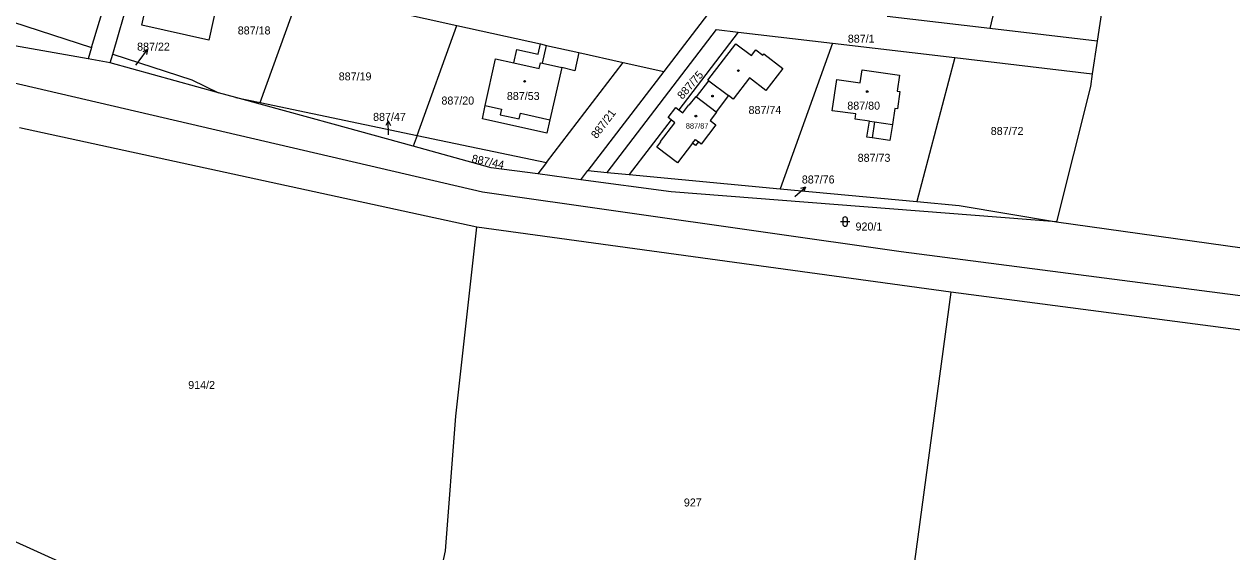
# Model space of a CAD drawing. Extents: x -724107 to -720612, y -1045267 to -1038441.
# Drawn here: x -722333.2 to -722076.6, y -1042882.3 to -1042770.2 of the extents above; entities that cross this region are included whole.
import ezdxf

# ---------------------------------------------------------------- set-up
doc = ezdxf.new("R2010")
doc.units = 0
for name, color, linetype in [('Hranice parcel', 7, 'Continuous'), ('Parcelní čísla', 7, 'Continuous'), ('Pop  PČ popisy', 7, 'Continuous'), ('Vnitřní kresba', 7, 'Continuous'), ('Značky budov', 7, 'Continuous'), ('Značky kultur', 7, 'Continuous')]:
    doc.layers.add(name, color=color, linetype=linetype)

msp = doc.modelspace()

# ---------------------------------------------------------------- linework, layer by layer
at = {"layer": 'Hranice parcel'}
for p, q in [((-722120.44, -1042739.14), (-722128, -1042771.1)), ((-722314.35, -1042776.59), (-722308.23, -1042755.58)), ((-722282.99, -1042786.84), (-722274.47, -1042763.08)), ((-722274.47, -1042763.08), (-722241.23, -1042770.46)), ((-722128, -1042771.1), (-722149.83, -1042768.54)), ((-722319.57, -1042777.57), (-722356.88, -1042770.99)), ((-722249.69, -1042793.83), (-722241.23, -1042770.46)), ((-722241.23, -1042770.46), (-722223.5, -1042774.39)), ((-722105.2, -1042773.78), (-722128, -1042771.1)), ((-722181.47, -1042771.88), (-722194.09, -1042788.36)), ((-722181.47, -1042771.88), (-722161.44, -1042774.23)), ((-722105.2, -1042773.78), (-722106.25, -1042780.7)), ((-722318.83, -1042775.14), (-722319.57, -1042777.57)), ((-722314.88, -1042778.4), (-722314.35, -1042776.59)), ((-722215.29, -1042776.22), (-722205.9, -1042778.3)), ((-722161.44, -1042774.23), (-722172.53, -1042805.14)), ((-722161.44, -1042774.23), (-722135.43, -1042777.28)), ((-722314.88, -1042778.4), (-722319.57, -1042777.57)), ((-722291.85, -1042784.74), (-722314.88, -1042778.4)), ((-722222.2, -1042799.59), (-722205.9, -1042778.3)), ((-722205.9, -1042778.3), (-722197.29, -1042780.22)), ((-722135.43, -1042777.28), (-722143.53, -1042807.86)), ((-722135.43, -1042777.28), (-722106.25, -1042780.7)), ((-722197.29, -1042780.22), (-722213.42, -1042801.3)), ((-722288.21, -1042785.74), (-722291.85, -1042784.74)), ((-722288.21, -1042785.74), (-722282.99, -1042786.84)), ((-722282.99, -1042786.84), (-722249.69, -1042793.83)), ((-722195.73, -1042790.51), (-722204.62, -1042802.12)), ((-722236.98, -1042813.32), (-722334.12, -1042792.22)), ((-722249.69, -1042793.83), (-722250.52, -1042796.12)), ((-722249.69, -1042793.83), (-722222.2, -1042799.59)), ((-722222.2, -1042799.59), (-722224.05, -1042802.01)), ((-722214.9, -1042803.24), (-722224.05, -1042802.01)), ((-722214.9, -1042803.24), (-722213.42, -1042801.3)), ((-722213.42, -1042801.3), (-722209.32, -1042801.68)), ((-722209.32, -1042801.68), (-722204.62, -1042802.12)), ((-722204.62, -1042802.12), (-722172.53, -1042805.14)), ((-722172.53, -1042805.14), (-722143.53, -1042807.86)), ((-722113.86, -1042812.16), (-722049.02, -1042821.28)), ((-722136.29, -1042827.12), (-722236.98, -1042813.32)), ((-722136.29, -1042827.12), (-722149.41, -1042923.96)), ((-722056.16, -1042837.61), (-722136.29, -1042827.12))]:
    msp.add_line(p, q, dxfattribs=at)
for points in [[(-722137.57, -1042682.55), (-722126.69, -1042687.96), (-722197.29, -1042780.22)], [(-722318.83, -1042775.14), (-722311.82, -1042752.02), (-722301.56, -1042727.49)], [(-722100.29, -1042741.73), (-722100.87, -1042745.1), (-722105.2, -1042773.78)], [(-722306.29, -1042761.98), (-722299.27, -1042763.53), (-722298.69, -1042761.12), (-722299.67, -1042760.88), (-722299.58, -1042760.51), (-722294.17, -1042761.82), (-722294.26, -1042762.19), (-722294.75, -1042762.08), (-722295.31, -1042764.45), (-722292.07, -1042765.22), (-722293.95, -1042773.56), (-722308.18, -1042770.37), (-722306.29, -1042761.98)], [(-722355.14, -1042764.32), (-722346.38, -1042766.44), (-722343.99, -1042767.02), (-722318.83, -1042775.14)], [(-722387.95, -1042770.43), (-722235.78, -1042805.8), (-722146.84, -1042818.46), (-722049.11, -1042831.18), (-721981.32, -1042816.6), (-721918.62, -1042815.37), (-721874.67, -1042805.54)], [(-722209.32, -1042801.68), (-722186.09, -1042771.33), (-722181.47, -1042771.88)], [(-722314.35, -1042776.59), (-722297.55, -1042782.02), (-722291.85, -1042784.74)], [(-722215.29, -1042776.22), (-722216.17, -1042780.07), (-722218.94, -1042779.42), (-722221.45, -1042790.51), (-722222.13, -1042793.33), (-722235.81, -1042790.28), (-722235.21, -1042787.46), (-722233.01, -1042777.58), (-722229.13, -1042778.42), (-722228.5, -1042775.59), (-722223.93, -1042776.59), (-722223.5, -1042774.39)], [(-722223.5, -1042774.39), (-722222.18, -1042774.69), (-722215.29, -1042776.22)], [(-722194.09, -1042788.36), (-722193.26, -1042788.99), (-722191.97, -1042787.29), (-722191.85, -1042787.4), (-722190.43, -1042785.54), (-722190.32, -1042785.62), (-722187.71, -1042782.19), (-722187.89, -1042782.05), (-722181.99, -1042774.33), (-722178.67, -1042776.87), (-722177.74, -1042775.64), (-722176.22, -1042776.8), (-722176.01, -1042776.52), (-722172, -1042779.59), (-722175.59, -1042784.27), (-722179.08, -1042781.6), (-722182.55, -1042786.14), (-722183.56, -1042785.37), (-722186.18, -1042788.78), (-722186.07, -1042788.86), (-722187.44, -1042790.66), (-722186.25, -1042791.6), (-722189.31, -1042795.66), (-722189.93, -1042795.18), (-722190.51, -1042795.94), (-722191.15, -1042795.45), (-722194.36, -1042799.64), (-722198.75, -1042796.32), (-722197.87, -1042795.17), (-722197.95, -1042795.1), (-722194.9, -1042791.14), (-722195.73, -1042790.51)], [(-722161.5, -1042788.59), (-722160.55, -1042781.96), (-722155.58, -1042782.67), (-722155.16, -1042779.86), (-722147.23, -1042781.01), (-722147.69, -1042784.41), (-722147.12, -1042784.49), (-722147.65, -1042788.16), (-722148.2, -1042788.09), (-722148.71, -1042791.5), (-722149.25, -1042794.88), (-722152.98, -1042794.35), (-722154.14, -1042794.21), (-722153.59, -1042790.79), (-722156.65, -1042790.34), (-722156.49, -1042789.25), (-722161.5, -1042788.59)], [(-722106.25, -1042780.7), (-722106.66, -1042783.42), (-722113.86, -1042812.16)], [(-722250.52, -1042796.12), (-722267.53, -1042791.43), (-722288.21, -1042785.74)], [(-722195.73, -1042790.51), (-722196.34, -1042790.04), (-722194.7, -1042787.89), (-722194.09, -1042788.36)], [(-722224.05, -1042802.01), (-722233.95, -1042800.68), (-722250.52, -1042796.12)], [(-722113.86, -1042812.16), (-722195.73, -1042805.82), (-722214.9, -1042803.24)], [(-722143.53, -1042807.86), (-722134.56, -1042808.7), (-722113.86, -1042812.16)], [(-722249.9, -1042910.89), (-722243.66, -1042882.03), (-722241.47, -1042853.43), (-722236.98, -1042813.32)], [(-722348.74, -1042873.94), (-722306.02, -1042893.24), (-722250.89, -1042913.5)]]:
    msp.add_lwpolyline(points, dxfattribs=at)
at = {"layer": 'Pop  PČ popisy'}
for p, q in [((-722308.74, -1042777.96), (-722306.93, -1042775.56)), ((-722306.93, -1042775.56), (-722307.94, -1042776.06)), ((-722306.93, -1042775.56), (-722307.14, -1042776.66)), ((-722309.45, -1042778.91), (-722308.74, -1042777.96)), ((-722255.83, -1042790.72), (-722256.32, -1042791.73)), ((-722255.78, -1042793.72), (-722255.83, -1042790.72)), ((-722255.83, -1042790.72), (-722255.31, -1042791.71)), ((-722169.41, -1042806.79), (-722167.18, -1042804.78)), ((-722167.18, -1042804.78), (-722168.26, -1042805.08)), ((-722167.18, -1042804.78), (-722167.59, -1042805.82))]:
    msp.add_line(p, q, dxfattribs=at)
at = {"layer": 'Vnitřní kresba'}
for p, q in [((-722223.07, -1042778.49), (-722222.18, -1042774.69)), ((-722223.07, -1042778.49), (-722218.94, -1042779.42)), ((-722187.71, -1042782.19), (-722183.56, -1042785.37)), ((-722190.32, -1042785.62), (-722186.18, -1042788.78)), ((-722153.59, -1042790.79), (-722152.52, -1042790.94)), ((-722152.52, -1042790.94), (-722152.98, -1042794.35)), ((-722152.52, -1042790.94), (-722148.71, -1042791.5)), ((-722191.15, -1042795.45), (-722190.57, -1042794.7)), ((-722190.57, -1042794.7), (-722189.93, -1042795.18))]:
    msp.add_line(p, q, dxfattribs=at)
for points in [[(-722229.13, -1042778.42), (-722223.74, -1042779.59), (-722223.46, -1042778.4), (-722223.07, -1042778.49)], [(-722235.21, -1042787.46), (-722231.78, -1042788.23), (-722232.04, -1042789.44), (-722228.01, -1042790.32), (-722227.74, -1042789.12), (-722221.45, -1042790.51)]]:
    msp.add_lwpolyline(points, dxfattribs=at)
at = {"layer": 'Značky budov'}
for centre in [(-722181.44, -1042780.06), (-722226.84, -1042782.33), (-722186.93, -1042785.47), (-722154.06, -1042784.5), (-722190.46, -1042789.72)]:
    msp.add_circle(centre, 0.175, dxfattribs=at)
at = {"layer": 'Značky kultur'}
for p, q in [((-722159.77, -1042812.11), (-722157.77, -1042812.11)), ((-722159.27, -1042811.61), (-722159.27, -1042812.61)), ((-722158.27, -1042812.61), (-722158.27, -1042811.61))]:
    msp.add_line(p, q, dxfattribs=at)
for centre, start, end in [((-722158.77, -1042811.61), 0, 180), ((-722158.77, -1042812.61), 180, 359.9879)]:
    msp.add_arc(centre, 0.5, start, end, dxfattribs=at)

# ---------------------------------------------------------------- texts
at = {"layer": 'Parcelní čísla'}
for s, height, p in [('887/18', 1.7, (-722287.78, -1042772.37)), ('887/22', 1.7, (-722309.16, -1042775.81)), ('887/1', 1.7, (-722158.18, -1042774.12)), ('887/19', 1.7, (-722266.33, -1042782.13)), ('887/20', 1.7, (-722244.51, -1042787.26)), ('887/53', 1.7, (-722230.61, -1042786.29)), ('887/80', 1.7, (-722158.29, -1042788.34)), ('887/47', 1.7, (-722259.03, -1042790.73)), ('887/74', 1.7, (-722179.27, -1042789.26)), ('887/87', 1.139, (-722192.6, -1042792.37)), ('887/72', 1.7, (-722127.82, -1042793.72)), ('887/73', 1.7, (-722156.09, -1042799.42)), ('887/76', 1.7, (-722167.95, -1042804.03)), ('920/1', 1.7, (-722156.54, -1042814.02)), ('914/2', 1.7, (-722298.3, -1042847.68)), ('927', 1.7, (-722193.01, -1042872.64))]:
    msp.add_text(s, height=height, dxfattribs=at).set_placement(p)
for s, rotation, p in [('887/75', 49, (-722193.31, -1042786.28)), ('887/21', 53, (-722211.53, -1042794.63)), ('887/44', 348, (-722238.19, -1042799.5))]:
    msp.add_text(s, height=1.7, rotation=rotation, dxfattribs=at).set_placement(p)

doc.saveas('drawing.dxf')
